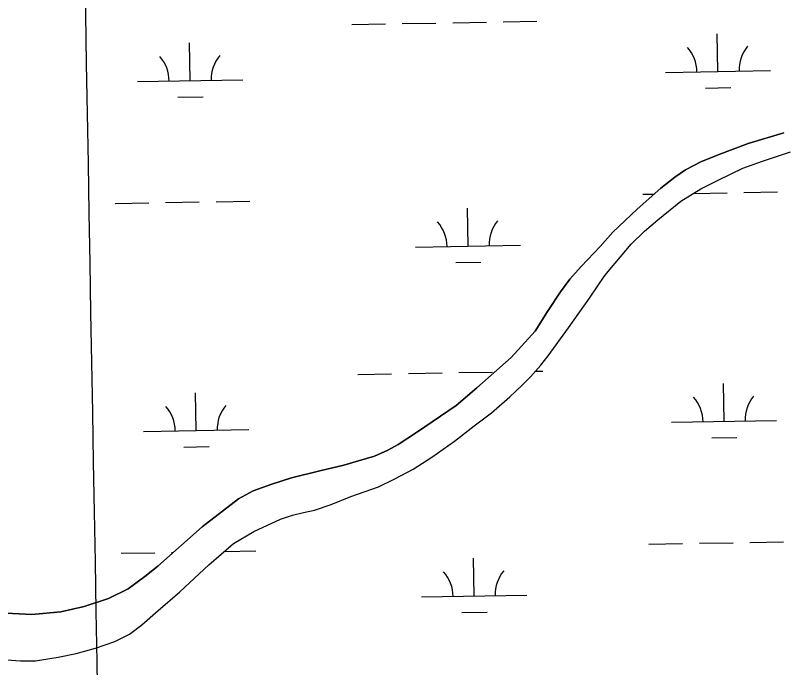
# Model space of a CAD drawing. Extents: x 3892998 to 3931244, y 278583 to 304547.
# Drawn here: x 3923473 to 3924203, y 300516 to 301137 of the extents above; entities that cross this region are included whole.
import ezdxf

# ---------------------------------------------------------------- set-up
doc = ezdxf.new("R2010")
doc.units = 0
for name, color, linetype in [('V-GRID-MAJR', 7, 'Continuous'), ('V-TOPO-SHOR', 7, 'Continuous'), ('V-WETL-SWMP', 7, 'Continuous')]:
    doc.layers.add(name, color=color, linetype=linetype)

msp = doc.modelspace()

# ---------------------------------------------------------------- linework, layer by layer
at = {"layer": 'V-GRID-MAJR'}
msp.add_spline([(3923832.739, 284475.12200000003), (3923726.113, 290533.094), (3923619.453, 296592.991), (3923512.793, 302652.882), (3923512.759, 302654.813)], degree=3, dxfattribs=at)
at = {"layer": 'V-TOPO-SHOR'}
for points in [[(3923457.466, 300568.464), (3923488.288, 300566.934), (3923515.9020000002, 300569.419), (3923538.071, 300574.711), (3923561.244, 300582.339), (3923579.725, 300591.342), (3923595.599, 300603.241), (3923607.957, 300613.02), (3923650.1070000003, 300650.265), (3923684.755, 300676.828), (3923698.6410000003, 300684.522), (3923716.274, 300691.027), (3923735.154, 300697.027), (3923761.924, 300703.626), (3923784.7260000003, 300709.059), (3923798.835, 300712.971), (3923813.9, 300717.489), (3923826.794, 300723.32), (3923836.526, 300728.59500000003), (3923853.809, 300740.146), (3923891.742, 300765.84), (3923911.35, 300782.374), (3923944.009, 300811.34500000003), (3923966.654, 300836.306), (3923978.6, 300855.069), (3923991.017, 300873.82300000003), (3923999.811, 300885.892), (3924010.489, 300897.76), (3924028.5840000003, 300916.847), (3924040.718, 300930.409), (3924063.7600000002, 300952.212), (3924086.2860000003, 300972.297), (3924099.45, 300982.844), (3924109.693, 300989.68200000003), (3924124.362, 300997.358), (3924140.898, 301004.045), (3924169.343, 301014.854), (3924203.1240000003, 301025.064)], [(3923455.518, 300524.504), (3923477.3680000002, 300523.031), (3923491.694, 300523.003), (3923513.188, 300526.263), (3923530.276, 300529.788), (3923548.823, 300535.00800000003), (3923567.083, 300541.34), (3923581.11, 300548.402), (3923592.816, 300557.251), (3923608.256, 300570.735), (3923628.841, 300588.662), (3923656.382, 300614.292), (3923679.8540000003, 300634.354), (3923699.185, 300646.012), (3923724.4990000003, 300657.526), (3923735.93, 300661.503), (3923746.537, 300663.923), (3923756.826, 300666.195), (3923772.702, 300671.638), (3923791.4620000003, 300679.058), (3923817.9820000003, 300688.495), (3923833.432, 300695.84), (3923850.657, 300705.029), (3923868.414, 300716.567), (3923890.034, 300731.792), (3923908.649, 300746.302), (3923925.168, 300758.816), (3923942.848, 300773.819), (3923954.294, 300784.88), (3923962.202, 300792.878), (3923972.073, 300803.976), (3923979.217, 300812.936), (3923998.437, 300839.554), (3924018.483, 300867.726), (3924033.017, 300889.42100000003), (3924042.903, 300901.14900000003), (3924058.14, 300919.203), (3924070.875, 300931.493), (3924083.4110000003, 300942.054), (3924105.25, 300959.794), (3924124.274, 300971.775), (3924141.326, 300980.18), (3924164.108, 300991.284), (3924182.847, 300997.917), (3924209.668, 301006.718)]]:
    msp.add_lwpolyline(points, dxfattribs=at)
at = {"layer": 'V-WETL-SWMP'}
for p, q in [((3923936.4454226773, 301130.3871329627), (3923968.4406294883, 301130.94097510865)), ((3923792.4669920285, 301127.8948433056), (3923824.462198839, 301128.44868545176)), ((3923840.4598022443, 301128.7256065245), (3923872.4550090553, 301129.2794486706)), ((3923888.452612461, 301129.5563697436), (3923920.447819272, 301130.1102118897)), ((3924140.609189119, 301083.17163876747), (3924139.9861167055, 301119.16624642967)), ((3923638.7763684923, 301074.4848323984), (3923638.1532960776, 301110.4794400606)), ((3924090.6166784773, 301082.30626041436), (3924190.6016997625, 301084.03701712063)), ((3923588.7838578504, 301073.6194540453), (3923688.768879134, 301075.3502107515)), ((3924128.878059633, 301067.5352593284), (3924152.874464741, 301067.95064093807)), ((3923627.0452390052, 301058.8484529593), (3923651.0416441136, 301059.26383456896)), ((3924203.125, 301025.063), (3924169.342, 301014.855)), ((3924169.342, 301014.855), (3924140.898, 301004.04600000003)), ((3924182.847, 300997.917), (3924209.668, 301006.718)), ((3924140.898, 301004.04600000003), (3924124.363, 300997.359)), ((3924124.363, 300997.359), (3924109.6920000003, 300989.68200000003)), ((3924164.108, 300991.28299999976), (3924182.847, 300997.9169999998)), ((3924109.6920000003, 300989.68200000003), (3924099.451, 300982.8440000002)), ((3924141.325, 300980.18), (3924164.108, 300991.28299999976)), ((3924099.451, 300982.844), (3924086.2860000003, 300972.297)), ((3924124.275, 300971.77400000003), (3924141.325, 300980.18)), ((3924086.2860000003, 300972.297), (3924063.759, 300952.213)), ((3924105.25, 300959.7929999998), (3924124.275, 300971.77400000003)), ((3924069.2100317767, 300966.4864151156), (3924079.9776827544, 300966.6728048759)), ((3924117.202841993, 300967.317178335), (3924149.1980488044, 300967.87102048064)), ((3924165.195652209, 300968.14794155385), (3924197.19085902, 300968.7017836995)), ((3923567.377211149, 300957.79960874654), (3923599.3724179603, 300958.35345089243)), ((3923615.370021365, 300958.6303719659), (3923647.365228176, 300959.1842141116)), ((3923663.3628315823, 300959.4611351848), (3923695.3580383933, 300960.01497733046)), ((3924083.41, 300942.055), (3924105.2499999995, 300959.79300000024)), ((3923902.9746461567, 300917.17189834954), (3923902.351573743, 300953.1665060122)), ((3924063.759, 300952.213), (3924040.718, 300930.41000000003)), ((3924070.8740000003, 300931.4929999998), (3924083.41, 300942.05499999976)), ((3924040.718, 300930.41000000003), (3924028.583, 300916.8469999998)), ((3924058.14, 300919.203), (3924070.8740000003, 300931.4929999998)), ((3924042.904, 300901.14900000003), (3924058.14, 300919.203)), ((3923852.982135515, 300916.30651999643), (3923952.967156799, 300918.0372767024)), ((3924028.583, 300916.8469999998), (3924010.489, 300897.759)), ((3923891.2435166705, 300901.5355189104), (3923915.239921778, 300901.9509005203)), ((3924010.489, 300897.759), (3923999.811, 300885.892)), ((3924033.017, 300889.42), (3924042.904, 300901.14900000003)), ((3923999.811, 300885.892), (3923991.018, 300873.82299999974)), ((3924018.4820000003, 300867.727), (3924033.017, 300889.42)), ((3923991.018, 300873.82299999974), (3923978.6010000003, 300855.07)), ((3923998.437, 300839.554), (3924018.4820000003, 300867.727)), ((3923978.6010000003, 300855.07), (3923966.6550000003, 300836.306)), ((3923979.217, 300812.936), (3923998.437, 300839.554)), ((3923966.6550000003, 300836.306), (3923944.0100000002, 300811.34500000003)), ((3923944.0100000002, 300811.34500000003), (3923911.35, 300782.373)), ((3923972.073, 300803.97500000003), (3923979.217, 300812.936)), ((3923962.201, 300792.877), (3923972.073, 300803.97500000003)), ((3923798.2247869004, 300795.269673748), (3923830.2199937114, 300795.8235158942)), ((3923846.217597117, 300796.1004369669), (3923878.212803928, 300796.65427911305)), ((3923894.2104073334, 300796.931200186), (3923926.2056141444, 300797.4850423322)), ((3923966.9270143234, 300798.1899362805), (3923974.198424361, 300798.3158055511)), ((3923954.294, 300784.88), (3923962.201, 300792.87700000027)), ((3923911.35, 300782.373), (3923891.7430000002, 300765.8409999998)), ((3923942.848, 300773.819), (3923954.294, 300784.88)), ((3924146.366983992, 300750.5464692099), (3924145.7439115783, 300786.5410768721)), ((3923644.5341633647, 300741.85966284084), (3923643.91109095, 300777.85427050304)), ((3923925.167, 300758.815), (3923942.848, 300773.819)), ((3923891.7430000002, 300765.8409999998), (3923853.809, 300740.1449999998)), ((3923908.649, 300746.302), (3923925.167, 300758.815)), ((3924096.37447335, 300749.6810908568), (3924196.359494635, 300751.41184756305)), ((3923890.035, 300731.792), (3923908.649, 300746.302)), ((3923594.5416527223, 300740.99428448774), (3923694.526674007, 300742.72504119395)), ((3923853.809, 300740.145), (3923836.526, 300728.59500000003)), ((3923868.413, 300716.5679999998), (3923890.035, 300731.792)), ((3924134.6358545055, 300734.9100897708), (3924158.6322596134, 300735.3254713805)), ((3923632.8030338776, 300726.22328340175), (3923656.799438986, 300726.6386650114)), ((3923826.794, 300723.319), (3923813.9, 300717.489)), ((3923836.526, 300728.59500000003), (3923826.794, 300723.319)), ((3923813.9, 300717.489), (3923798.8340000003, 300712.971)), ((3923850.6580000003, 300705.02899999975), (3923868.413, 300716.5679999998)), ((3923784.7260000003, 300709.059), (3923761.923, 300703.625)), ((3923798.8340000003, 300712.971), (3923784.7260000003, 300709.059)), ((3923761.923, 300703.625), (3923735.1550000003, 300697.027)), ((3923833.432, 300695.839), (3923850.6580000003, 300705.02899999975)), ((3923735.1550000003, 300697.027), (3923716.273, 300691.026)), ((3923817.9820000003, 300688.496), (3923833.432, 300695.839)), ((3923716.273, 300691.026), (3923698.64, 300684.523)), ((3923791.461, 300679.058), (3923817.9820000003, 300688.496)), ((3923698.64, 300684.523), (3923684.756, 300676.828)), ((3923772.703, 300671.638), (3923791.461, 300679.058)), ((3923684.756, 300676.828), (3923650.1070000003, 300650.266)), ((3923756.827, 300666.1939999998), (3923772.703, 300671.63799999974)), ((3923735.93, 300661.502), (3923746.538, 300663.923)), ((3923746.538, 300663.923), (3923756.827, 300666.1939999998)), ((3923699.186, 300646.012), (3923724.498, 300657.526)), ((3923724.498, 300657.526), (3923735.93, 300661.502)), ((3923650.1070000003, 300650.266), (3923607.958, 300613.02)), ((3923679.8540000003, 300634.354), (3923699.186, 300646.012)), ((3923656.383, 300614.293), (3923679.8540000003, 300634.354)), ((3924074.9678266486, 300633.861245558), (3924106.9630334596, 300634.41508770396)), ((3924122.9606368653, 300634.6920087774), (3924154.955843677, 300635.24585092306)), ((3924170.9534470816, 300635.5227719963), (3924202.9486538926, 300636.07661414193)), ((3923671.0980871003, 300626.8701957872), (3923701.1158332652, 300627.3898077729)), ((3923573.1350060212, 300625.17443918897), (3923605.1302128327, 300625.72828133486)), ((3923621.1278162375, 300626.0052024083), (3923622.683016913, 300626.03212318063)), ((3923908.732441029, 300584.54672879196), (3923908.1093686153, 300620.5413364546)), ((3923607.958, 300613.02), (3923595.599, 300603.241)), ((3923628.841, 300588.662), (3923656.383, 300614.293)), ((3923595.599, 300603.241), (3923579.725, 300591.342)), ((3923579.725, 300591.342), (3923561.244, 300582.3399999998)), ((3923608.256, 300570.73600000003), (3923628.841, 300588.662)), ((3923858.7399303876, 300583.68135043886), (3923958.7249516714, 300585.41210714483)), ((3923561.244, 300582.3399999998), (3923538.072, 300574.711)), ((3923488.288, 300566.935), (3923457.465, 300568.465)), ((3923515.9020000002, 300569.419), (3923488.288, 300566.935)), ((3923538.072, 300574.711), (3923515.9020000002, 300569.419)), ((3923592.816, 300557.252), (3923608.256, 300570.73600000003)), ((3923897.0013115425, 300568.91034935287), (3923920.99771665, 300569.32573096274)), ((3923581.109, 300548.402), (3923592.816, 300557.252)), ((3923567.083, 300541.34), (3923581.109, 300548.402)), ((3923548.824, 300535.009), (3923567.083, 300541.34)), ((3923530.2770000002, 300529.787), (3923548.824, 300535.009)), ((3923455.518, 300524.503), (3923477.3680000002, 300523.032)), ((3923491.6950000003, 300523.002), (3923513.187, 300526.263)), ((3923513.187, 300526.263), (3923530.2770000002, 300529.787)), ((3923477.3680000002, 300523.032), (3923491.6950000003, 300523.002))]:
    msp.add_line(p, q, dxfattribs=at)
for centre, radius, start, end in [((3924085.366310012, 301082.69025000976), 35.24628790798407, 0.21988000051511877, 41.76353833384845), ((3924195.835632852, 301084.6024916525), 35.246287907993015, 140.21987699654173, 181.76353532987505), ((3923583.5334893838, 301074.0034436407), 35.24628790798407, 0.21988000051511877, 41.76353833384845), ((3923694.0028122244, 301075.9156852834), 35.246287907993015, 140.21987699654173, 181.76353532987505), ((3923958.201089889, 300918.60275123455), 35.246287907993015, 140.21987699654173, 181.76353532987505), ((3923847.7317670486, 300916.69050959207), 35.24628790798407, 0.21988000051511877, 41.76353833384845), ((3924091.1241048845, 300750.0650804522), 35.24628790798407, 0.21988000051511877, 41.76353833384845), ((3924201.5934277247, 300751.9773220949), 35.246287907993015, 140.21987699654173, 181.76353532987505), ((3923699.760607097, 300743.29051572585), 35.246287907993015, 140.21987699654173, 181.76353532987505), ((3923589.2912842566, 300741.37827408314), 35.24628790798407, 0.21988000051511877, 41.76353833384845), ((3923853.4895619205, 300584.0653400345), 35.24628790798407, 0.21988000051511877, 41.76353833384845), ((3923963.9588847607, 300585.97758167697), 35.246287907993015, 140.21987699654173, 181.76353532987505)]:
    msp.add_arc(centre, radius, start, end, dxfattribs=at)

doc.saveas('drawing.dxf')
